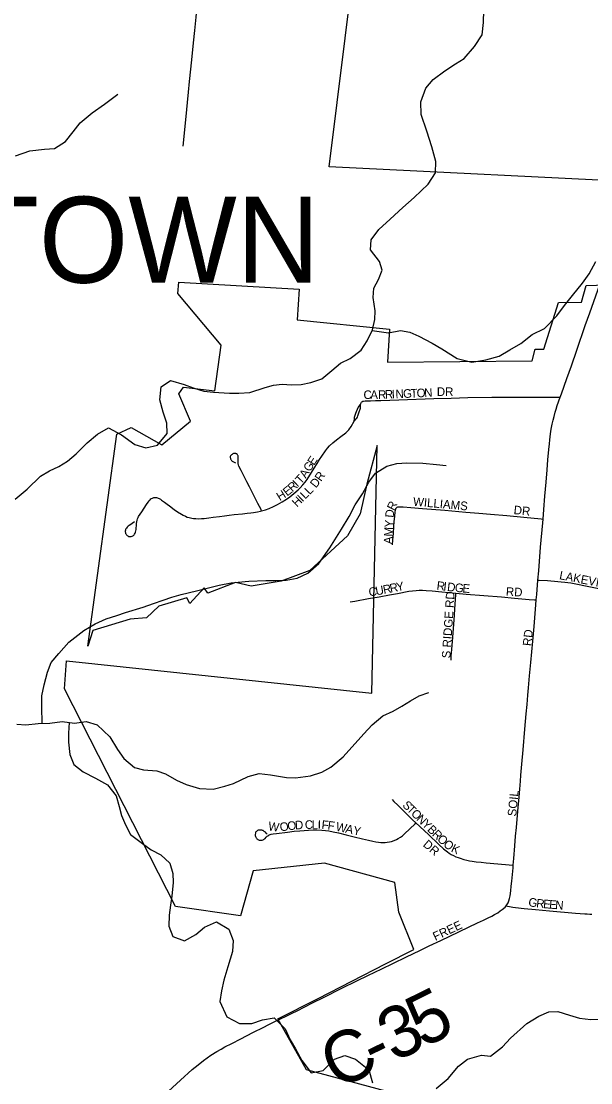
# Model space of a CAD drawing. Extents: x 1451455 to 1749751, y 218250 to 574981.
# Drawn here: x 1565644 to 1568959, y 309481 to 315654 of the extents above; entities that cross this region are included whole.
import ezdxf

# ---------------------------------------------------------------- set-up
doc = ezdxf.new("R2010")
doc.units = 0
for name, color, linetype in [('GM_X_City_Street', 7, 'Continuous'), ('GM_X_City_Street_Text', 7, 'Continuous'), ('GM_X_Corporation', 7, 'Continuous'), ('GM_X_Corporation_Text', 7, 'Continuous'), ('GM_X_County_Road', 7, 'Continuous'), ('GM_X_County_Road_Text', 7, 'Continuous'), ('GM_X_Minor_River', 7, 'Continuous')]:
    doc.layers.add(name, color=color, linetype=linetype)

msp = doc.modelspace()

# ---------------------------------------------------------------- linework, layer by layer
at = {"layer": 'GM_X_City_Street'}
for points in [[(1566587.3, 314927.6), (1566602.6, 315081), (1566617.7, 315241), (1566624.1, 315303.6), (1566637, 315430.3), (1566647.2, 315528.4), (1566654.6, 315600), (1566662.2, 315678.7), (1566668, 315737.7), (1566671, 315767.9), (1566674, 315797.3), (1566677, 315822.1), (1566687.7, 315881.5)], [(1568780.9, 313467.5), (1568788.3, 313488.1), (1568819.9, 313576.7), (1568846, 313651.1), (1568877.7, 313741.3), (1568927.3, 313884.3)], [(1567632.6, 313444.3), (1567636.8, 313445.1), (1567646, 313446.1), (1567660.4, 313446.8), (1567677.8, 313447.4), (1567706.1, 313448.3), (1567736.7, 313449), (1567842.1, 313452.4), (1568045.7, 313459.9), (1568147.2, 313463.2), (1568242.9, 313466.2), (1568383.3, 313467.9), (1568454.1, 313468.2), (1568556.4, 313468.8), (1568639.1, 313468.3), (1568751.8, 313467.6), (1568780.9, 313467.5)], [(1568681.1, 312759.5), (1568685.7, 312814.2), (1568692.3, 312891.6), (1568699.4, 312974.6), (1568705.3, 313046.4), (1568709.9, 313103.8), (1568715.2, 313163.7), (1568718.3, 313196.1), (1568720.6, 313220.5), (1568724.6, 313254.2), (1568729.2, 313282.5), (1568734.6, 313311.1), (1568740, 313335), (1568745.4, 313356.4), (1568752.1, 313381.4), (1568757.3, 313399.1), (1568764, 313420.2), (1568780.9, 313467.5)], [(1567582.8, 313328), (1567594.5, 313341.5), (1567598.3, 313346.4), (1567601, 313351.2), (1567604, 313359.9), (1567609.3, 313376.3), (1567618.1, 313403.6), (1567617.9, 313425)], [(1567582.8, 313328), (1567583.6, 313344.9), (1567584.6, 313352.7), (1567586, 313357.8), (1567591.5, 313375.2), (1567604.7, 313408.4), (1567617.9, 313425)], [(1567617.9, 313425), (1567620, 313431.5), (1567621.8, 313435.4), (1567624.5, 313439), (1567627.4, 313441.5), (1567632.6, 313444.3)], [(1567043.4, 312807.2), (1567066.4, 312813.2), (1567087.2, 312821.6), (1567112.1, 312832.7), (1567135.1, 312843.8), (1567162.9, 312859), (1567188.1, 312874.2), (1567207.6, 312888.2), (1567231.1, 312907.4), (1567255.5, 312928.6), (1567268.4, 312941.6), (1567283.3, 312958.1), (1567296.1, 312974.7), (1567308.5, 312990.3), (1567334.1, 313029.9), (1567348.9, 313054.8), (1567365.9, 313082.1), (1567380.7, 313105.7), (1567393.7, 313125), (1567415.4, 313155.9), (1567426.6, 313170.7), (1567439.3, 313185), (1567458.4, 313202.8), (1567479.1, 313219.7), (1567504.5, 313239.3), (1567533.2, 313261.1), (1567551.5, 313278.9), (1567564.9, 313296.7), (1567582.8, 313328)], [(1567043.4, 312807.2), (1567039.9, 312814.1), (1567022.2, 312849.4), (1566973.4, 312946.4), (1566958.2, 312975.5), (1566924, 313041.1), (1566911.4, 313067.9), (1566909.1, 313073.8), (1566907.6, 313079), (1566906.8, 313083.6), (1566906.2, 313089.7), (1566906.1, 313092.8), (1566906.4, 313100.2), (1566906.7, 313106), (1566907.3, 313112.9), (1566907.6, 313119.7), (1566907.1, 313123.5), (1566906.3, 313127.4), (1566905.6, 313129.7), (1566903.5, 313133.7), (1566901.7, 313136), (1566899.3, 313137.7), (1566896, 313139.5), (1566893.3, 313140.5), (1566890.5, 313141.2), (1566887.5, 313141.4), (1566885.3, 313141.2), (1566882.6, 313140.6), (1566879.9, 313139.7), (1566875.6, 313137.7), (1566871.6, 313135.5), (1566867.7, 313132.5), (1566865.4, 313130.4), (1566863.4, 313128.3), (1566862.1, 313126.2), (1566861, 313123.3), (1566860.4, 313120.1), (1566860.5, 313116.4), (1566861.3, 313113), (1566862.4, 313110.2), (1566864.7, 313105.9), (1566866.6, 313103.3), (1566868.9, 313100.3), (1566872.7, 313096.6), (1566875.5, 313094.5), (1566880.4, 313091.5), (1566886.6, 313088.8), (1566891.3, 313086.8)], [(1566304.4, 312743.6), (1566276.5, 312724.5), (1566272.9, 312722.1), (1566267.2, 312717.7), (1566263.2, 312714.4), (1566260.1, 312711.6), (1566256.3, 312707.1), (1566253.7, 312703.2), (1566251.6, 312698.4), (1566250.6, 312694.7), (1566250, 312689.6), (1566249.8, 312685.1), (1566250.6, 312680.5), (1566252, 312675.6), (1566254.2, 312671.2), (1566257, 312667.2), (1566260.1, 312664), (1566264.4, 312660.9), (1566268.6, 312658.7), (1566273.5, 312657.5), (1566278.6, 312657.2), (1566284.8, 312658.1), (1566289.4, 312659.6), (1566293.5, 312661.7), (1566297.7, 312664.7), (1566300.9, 312667.6), (1566304.4, 312672), (1566307.6, 312677.6), (1566310.1, 312683.9), (1566311.7, 312690.2), (1566313, 312698), (1566313.8, 312705.9), (1566314.7, 312721.3), (1566315.8, 312732.8), (1566317.1, 312742.8), (1566318.7, 312752.2), (1566321.5, 312761.3), (1566324, 312767.7), (1566327.5, 312773.4), (1566345.6, 312801.5), (1566373.7, 312844.5), (1566382.4, 312857.2), (1566388.6, 312865), (1566393.9, 312871.1), (1566399.4, 312876.5), (1566402.9, 312879.1), (1566407.7, 312881.8), (1566412, 312883.5), (1566415.4, 312884.6), (1566418.8, 312885.4), (1566422.8, 312885.6), (1566426.5, 312885.4), (1566431.1, 312884.8), (1566436.4, 312883.5), (1566441.4, 312881.8), (1566446.2, 312879.6), (1566453.9, 312874.9), (1566461, 312870.1), (1566477.4, 312857.8), (1566493.2, 312846.1), (1566506.5, 312836.1), (1566534, 312815.5), (1566554.1, 312801), (1566576.1, 312786.9), (1566586.6, 312781.5), (1566599.7, 312775.5), (1566610.7, 312771.1), (1566622.4, 312767.7), (1566636.9, 312764.6), (1566647.8, 312762.8), (1566660, 312761.7), (1566678.2, 312761.2), (1566693, 312761.7), (1566709.2, 312763.2), (1566735.5, 312766.2), (1566761.9, 312769.4), (1566798.5, 312774.5), (1566827, 312778.6), (1566853.6, 312781.8), (1566884.1, 312785.1), (1566932.4, 312790.4), (1566959.5, 312793.7), (1566980.4, 312795.9), (1566996.8, 312798.1), (1567020.3, 312801.6), (1567037.4, 312805.7), (1567043.4, 312807.2)], [(1567805.8, 312608.9), (1567807.7, 312637.2), (1567810.3, 312678.1), (1567812.8, 312715.2), (1567814.6, 312742.6), (1567817.9, 312776.5), (1567820.8, 312801.4), (1567821.7, 312808.2), (1567822.8, 312813.7), (1567823.8, 312817.8), (1567825, 312821.1), (1567826.6, 312823.7), (1567828.2, 312825.6), (1567830.1, 312827.3), (1567832.8, 312828.7)], [(1567832.8, 312828.7), (1567835.3, 312829.6), (1567838.7, 312830.2), (1567842.8, 312830.6), (1567848.8, 312830.6), (1567854.1, 312830.3), (1567866.2, 312829.6), (1567911.8, 312826.3), (1567980.5, 312821.6), (1568109.4, 312810.8), (1568231.3, 312800.3), (1568308.3, 312793.6), (1568376.1, 312787.7), (1568469.9, 312779.4), (1568568.7, 312770.3), (1568671.2, 312760.5), (1568681.1, 312759.5)], [(1568651.5, 312404.9), (1568655.9, 312458.3), (1568667.2, 312596.5), (1568679.2, 312737.9), (1568681.1, 312759.5)], [(1568642.1, 312288.7), (1568644.7, 312320.9), (1568651.5, 312404.9)], [(1568651.5, 312404.9), (1568659.1, 312404.4), (1568706.4, 312401.3), (1568767.6, 312396.7), (1568787.2, 312394.9), (1568808.3, 312392.6), (1568842.2, 312387.9), (1568872.6, 312382.8), (1568938.4, 312369.9), (1569149.6, 312326), (1569193.4, 312316.9)], [(1567559.6, 312277.3), (1567586.6, 312282.2), (1567665.8, 312296.6), (1567728.1, 312307.8), (1567787.7, 312318.6), (1567833.8, 312327), (1567899.2, 312339.2), (1567921.4, 312342.6), (1567942, 312344.7), (1567960.5, 312345.7), (1567978.9, 312345.5), (1568000.5, 312344.3), (1568035.1, 312341.1), (1568092.7, 312336), (1568174.5, 312328.2)], [(1568145.8, 311939.2), (1568147.5, 311962.7), (1568150.3, 312000.9), (1568155.7, 312072.6), (1568163.1, 312173.4), (1568169.8, 312263.8), (1568173.9, 312318.5), (1568174.5, 312328.2)], [(1568174.5, 312328.2), (1568233.7, 312323.4), (1568440, 312306.3), (1568516.1, 312299.7), (1568600.5, 312292.4), (1568631.3, 312289.7), (1568642.1, 312288.7)], [(1568507.8, 310746.9), (1568510.9, 310786.3), (1568516.5, 310858.8), (1568521.5, 310914.7), (1568526.1, 310965.9), (1568530.6, 311015.1), (1568536.4, 311081.5), (1568541.7, 311142.5), (1568549.7, 311234.3), (1568552.8, 311270.5), (1568558.2, 311334.2), (1568565.2, 311416.7), (1568575.5, 311538.1), (1568583.5, 311626.4), (1568588, 311681), (1568592.9, 311736.1), (1568596.7, 311777.6), (1568603.1, 311848.3), (1568610.1, 311926), (1568615.8, 311986.4), (1568621.7, 312050), (1568629.7, 312134.6), (1568639.9, 312261.2), (1568642.1, 312288.7)], [(1567803.5, 311128.3), (1567813.5, 311117), (1567835.3, 311095.2), (1567921.9, 311011.2), (1567941.6, 310992.5)], [(1567075.1, 310926.9), (1567071.2, 310931.5), (1567065, 310937.8), (1567058.9, 310943), (1567055.1, 310946.1), (1567051.5, 310947.9), (1567048.2, 310949.2), (1567044, 310950.2), (1567039.8, 310950.8), (1567036.5, 310950.9), (1567032.5, 310950.9), (1567026.9, 310950.3), (1567022.9, 310949.3), (1567019.3, 310947.9), (1567015.6, 310945.2), (1567012.9, 310942.8), (1567010.5, 310939.8), (1567008.5, 310935.9), (1567007.1, 310931.9), (1567006.3, 310925.1), (1567006.5, 310919.7), (1567007.5, 310913), (1567008.7, 310909.4), (1567010.7, 310905.9), (1567012.7, 310903.3), (1567015.8, 310899.9), (1567018.6, 310897.7), (1567022.1, 310895.3), (1567025.4, 310894), (1567029.4, 310892.7), (1567035.2, 310891.6), (1567040.6, 310891.7), (1567046.6, 310892.8), (1567051.9, 310894.6), (1567055.1, 310896.4), (1567058.3, 310898.6), (1567061.4, 310901), (1567063, 310902.5), (1567070.1, 310909.2), (1567075.6, 310914.4), (1567080.3, 310918), (1567084.4, 310920.6), (1567087.9, 310922.9), (1567093.4, 310925.1), (1567099.3, 310926.8), (1567111.4, 310928.7), (1567129.7, 310931.2), (1567194.8, 310939.3), (1567232.6, 310943.5), (1567264.8, 310947.1), (1567290.6, 310949.1), (1567315.7, 310951.1), (1567342.8, 310952.1), (1567364.5, 310952.1), (1567393, 310950.6), (1567414.6, 310948.6), (1567434.9, 310945.7), (1567459.5, 310941.2), (1567490.1, 310933.9), (1567535.6, 310923.1), (1567582.7, 310911.6), (1567630.4, 310899.9), (1567664.8, 310891.5), (1567690.4, 310885.7), (1567708.6, 310882.7), (1567724.4, 310880.7), (1567737.2, 310879.2), (1567751.9, 310878.7), (1567763.3, 310878.7), (1567774.6, 310879.7), (1567787.9, 310882.2), (1567799.7, 310885.1), (1567814, 310890.1), (1567827.7, 310896.4), (1567839, 310902.6), (1567851.4, 310909.4), (1567863.2, 310918.1), (1567875.5, 310928.5), (1567936.1, 310987.1), (1567941.6, 310992.5)], [(1567941.6, 310992.5), (1568013.8, 310924.2), (1568074.9, 310866), (1568101.7, 310842.6), (1568124.3, 310824.2), (1568135.5, 310815.8), (1568146.4, 310809.2), (1568159.4, 310802.5), (1568173.2, 310795.8), (1568187, 310790.4), (1568198.7, 310786.6), (1568220.5, 310780.3), (1568237.6, 310776.1), (1568253.1, 310772.8), (1568269.4, 310769.9), (1568292.8, 310766.9), (1568320.8, 310764), (1568350.1, 310760.6), (1568507.8, 310746.9)], [(1568466.1, 310510.2), (1568471.5, 310516.9), (1568477.4, 310527.7), (1568482.8, 310540.1), (1568486.6, 310553.5), (1568489.3, 310567.6), (1568493.7, 310597.9), (1568496.7, 310624.1), (1568499.8, 310653.1), (1568503.1, 310692.8), (1568506.7, 310731.3), (1568507.8, 310746.9)], [(1567963.5, 310251.2), (1568019.2, 310277.6), (1568085.9, 310309.3), (1568300.4, 310411.1), (1568334.2, 310427.2), (1568361.8, 310440.4), (1568382.6, 310451.1), (1568399.4, 310459.7), (1568417.5, 310469.9), (1568431.6, 310480.3), (1568444, 310489.3), (1568460.2, 310502.8), (1568466.1, 310510.2)], [(1568466.1, 310510.2), (1568473.9, 310508.4), (1568486.8, 310505.4), (1568505.9, 310502.3), (1568520.7, 310500.4), (1568570.9, 310495.6), (1568637.3, 310489.3), (1568719, 310481.6), (1568871, 310468.5), (1568923.7, 310464), (1568938.1, 310463), (1568953.9, 310461.9), (1568965.8, 310461.5)], [(1567056.7, 309805.3), (1567080.9, 309817.3), (1567116.2, 309834.7), (1567152.7, 309852.7), (1567185.7, 309869), (1567220.2, 309885.9), (1567249.4, 309900.4)]]:
    msp.add_lwpolyline(points, dxfattribs=at)
at = {"layer": 'GM_X_Corporation'}
for points in [[(1569320.8, 314714), (1567436, 314807.7), (1567670.8, 316695.1)], [(1568075.9, 309348.6), (1567304.8, 309556.1), (1567137.9, 309852.7), (1567372.4, 309972.3), (1567764.7, 310173), (1567929.3, 310256.5), (1567841.4, 310474.1), (1567818.8, 310645.5), (1567408.5, 310758.3), (1566993.6, 310713.2), (1566919.9, 310452.3), (1566541.6, 310505.5), (1565896.4, 311771.9), (1565907.8, 311934.5), (1567684.4, 311747.7), (1567715.9, 313188), (1567656, 312961.8), (1567617.4, 312789.3), (1567543.1, 312661.8), (1567324.7, 312460.2), (1567157.6, 312397.5), (1566983.2, 312369.4), (1566890.7, 312390.7), (1566730.3, 312328.3), (1566709.2, 312358.7), (1566624.9, 312267.7), (1566607.4, 312301.9), (1566444.8, 312252), (1566374, 312185.4), (1566279, 312177.5), (1566061.4, 312111.7), (1566032.2, 312020.7), (1566200.8, 313253.4), (1566284.4, 313292.7), (1566461.8, 313191.1), (1566629.7, 313328), (1566561.5, 313487.3), (1566588.3, 313525.9), (1566770.1, 313504.2), (1566807.5, 313770.6), (1566555.9, 314070.5), (1566561.8, 314137.6), (1567261.5, 314096.1), (1567251, 313917.3), (1567787.4, 313863.9), (1567776, 313672.4), (1568617.7, 313680), (1568636.2, 313747.2), (1568686.4, 313747.7), (1568771.5, 314019.4), (1568905.5, 314020.9), (1568932.2, 314118), (1569110.6, 314123)]]:
    msp.add_lwpolyline(points, dxfattribs=at)
at = {"layer": 'GM_X_County_Road'}
for points in [[(1568927.3, 313884.3), (1568953.1, 313957.7), (1568999.8, 314091), (1569013.8, 314130.3), (1569032.6, 314183.4), (1569057.3, 314253.3), (1569067.5, 314281.4), (1569093.6, 314353.6), (1569110.8, 314400.2), (1569132.9, 314459.9), (1569151.9, 314511.2), (1569195.6, 314629.3)], [(1567249.4, 309900.4), (1567339.8, 309946.4), (1567407.2, 309979.8), (1567506.1, 310028.9), (1567602, 310076.4), (1567662.4, 310105.5), (1567742.8, 310144.2), (1567807.7, 310175.6), (1567886.6, 310213.6), (1567963.5, 310251.2)], [(1566500.5, 309432.8), (1566571.1, 309496.9), (1566639.4, 309557.7), (1566674.2, 309586.2), (1566705, 309611.4), (1566748.1, 309640.9), (1566783.6, 309663.9), (1566806.9, 309677.1), (1566829, 309689.7), (1566869, 309710.3), (1566922.2, 309737.5), (1566991.9, 309772.7), (1567056.7, 309805.3)]]:
    msp.add_lwpolyline(points, dxfattribs=at)
at = {"layer": 'GM_X_Minor_River'}
for points in [[(1568282.8, 315508.3), (1568327.9, 315575.7), (1568335.1, 315647.7), (1568336.3, 315717.8)], [(1565609.3, 312874.1), (1565678.2, 312933.1), (1565755.4, 313008), (1565807.9, 313039.2), (1565862.3, 313064.4), (1565912.7, 313095.7), (1565963.4, 313139), (1566028.4, 313202), (1566087.2, 313253.2), (1566151.8, 313290.2), (1566227, 313249), (1566306.1, 313193.7), (1566369.7, 313172.7), (1566437.9, 313189.6), (1566493, 313256.9), (1566492, 313317), (1566471.1, 313381.4), (1566450.2, 313451.8), (1566459.5, 313527.8), (1566512.1, 313565), (1566591.6, 313541.8), (1566645.3, 313522.9), (1566706.9, 313503.9), (1566762.7, 313497), (1566856.6, 313491.6), (1566910.5, 313490.7), (1566974.6, 313495.7), (1567063, 313524.4), (1567113.2, 313537.6), (1567163.2, 313542.9), (1567217.1, 313540), (1567273.1, 313541.2), (1567329.3, 313554.3), (1567393.6, 313575.3), (1567452.3, 313622.5), (1567503, 313665.8), (1567559.4, 313692.9), (1567622.1, 313742), (1567657, 313795.6), (1567688, 313859.2), (1567703, 313919), (1567703.9, 313971.1), (1567693.1, 314047.4), (1567696, 314101.4), (1567722.9, 314153), (1567745.7, 314206.8), (1567728.6, 314257.1), (1567677.7, 314324), (1567680.7, 314384), (1567725.7, 314443.4), (1567790.6, 314502.5), (1567865.7, 314571.4), (1567930.6, 314628.5), (1568011.8, 314707.4), (1568054.9, 314772.8), (1568057.9, 314838.8), (1568033.4, 314923.3), (1568004.9, 315015.9), (1567972.5, 315112.6), (1567969.7, 315184.7), (1567999, 315264.4), (1568041.8, 315315.8), (1568110.6, 315366.8), (1568171.2, 315405.9), (1568221.7, 315437.2), (1568282.8, 315508.3)], [(1565610.3, 314870.9), (1565694.8, 314901.6), (1565778.8, 314910.3), (1565836.9, 314913.5), (1565901.5, 314954.5), (1565946.4, 315011.9), (1565987.2, 315063.3), (1566056.1, 315122.3), (1566128.9, 315171.3), (1566205.8, 315230.2)], [(1567686.8, 313856.6), (1567781.7, 313841.7), (1567851.9, 313856.6), (1567905.6, 313845.8), (1567959.2, 313822.9), (1568036.5, 313781.6), (1568091.9, 313748.7), (1568180.9, 313693.3), (1568266.5, 313671.9), (1568348.6, 313684.7), (1568425, 313707.5), (1568487.5, 313742.6), (1568552.1, 313779.6), (1568618.9, 313832.7), (1568689.4, 313867.6), (1568760.6, 313940.6), (1568805.5, 314002), (1568852.5, 314059.4), (1568911.6, 314130.6), (1568950.5, 314186), (1568987.6, 314257.6)], [(1565766.6, 311571.2), (1565763.2, 311668), (1565764.3, 311732.1), (1565777.4, 311796), (1565796.6, 311869.8), (1565817.5, 311925.5), (1565862.3, 311976.9), (1565921.3, 312044.1), (1566008.4, 312110.8), (1566075, 312149.8), (1566139.4, 312178.9), (1566199.7, 312198), (1566251.9, 312215.2), (1566354.4, 312247.6), (1566414.7, 312268.7), (1566471, 312287.9), (1566521.2, 312305.1), (1566575.4, 312320.3), (1566663.7, 312342.9), (1566742, 312361.8), (1566796.2, 312374.9), (1566866.3, 312387.8), (1566968.4, 312398.3), (1567068.4, 312402.7), (1567126.4, 312401.8), (1567186.4, 312404.9), (1567250.5, 312415.9), (1567312.9, 312445), (1567375.8, 312500.1), (1567441.3, 312591.2), (1567509, 312700.3), (1567552.2, 312773.7), (1567587.3, 312841.3), (1567630.3, 312906.7), (1567667.4, 312974.2), (1567706.2, 313025.7), (1567772.9, 313066.7), (1567831.1, 313081.8), (1567889.1, 313086.9), (1567981, 313083.5), (1568060.8, 313076.3), (1568116.7, 313071.4)], [(1565617.7, 311566.1), (1565671.6, 311563.3), (1565743.6, 311570.2), (1565811.6, 311573.1), (1565881.7, 311582), (1565953.5, 311572.9), (1566021.6, 311581.9), (1566085.3, 311562.9), (1566160.1, 311493.6), (1566204.8, 311418.8), (1566241.9, 311366.1), (1566303, 311315.1), (1566356.7, 311300.3), (1566432.6, 311295.1), (1566484.3, 311278.2), (1566547.6, 311241.2), (1566605.1, 311216.3), (1566682.7, 311193), (1566760.6, 311187.8), (1566828.8, 311206.8), (1566879, 311222), (1566965.6, 311262.7), (1567029.9, 311279.8), (1567095.7, 311272.7), (1567187.4, 311257.3), (1567241.3, 311254.4), (1567327.5, 311267.1), (1567393.7, 311288.1), (1567446.2, 311317.3), (1567517.1, 311376.3), (1567639.2, 311510.6), (1567686.1, 311561.9), (1567748.9, 311615), (1567809.3, 311642.1), (1567859.7, 311671.4), (1567910.2, 311702.6), (1567960.7, 311731.9), (1568016.9, 311751.1)], [(1565923.1, 311576.8), (1565918.6, 311513.4), (1565919.7, 311461.3), (1565926.5, 311391.1), (1565949.6, 311332.7), (1566004.8, 311289.7), (1566076.1, 311252.6), (1566145.4, 311213.4), (1566196.4, 311150.6), (1566213.3, 311088.2), (1566228.4, 311035.9), (1566251.5, 310981.5), (1566280.6, 310924.9), (1566349.6, 310871.8), (1566401, 310834.9), (1566456.5, 310806), (1566509.7, 310759.1), (1566526.6, 310698.8), (1566527.8, 310646.7), (1566520.5, 310566.7), (1566513.6, 310514.7), (1566504.7, 310456.8), (1566503.6, 310392.7), (1566526.6, 310332.3), (1566594.1, 310307.2), (1566660.7, 310344.2), (1566711.3, 310385.5), (1566779.8, 310416.5), (1566853, 310375.3), (1566877.9, 310308.8), (1566872.9, 310244.8), (1566847.4, 310155), (1566824.1, 310077.3), (1566809.1, 310015.5), (1566800.1, 309953.5), (1566840.6, 309864.8), (1566913.9, 309825.6), (1566985.9, 309826.4), (1567048.2, 309847.5), (1567116.3, 309858.5), (1567181.2, 309795.4), (1567210.1, 309730.8), (1567241.2, 309678.3), (1567278.1, 309611.6), (1567330.9, 309538.7), (1567401, 309553.6), (1567468.1, 309618.7), (1567528.4, 309639.8), (1567590, 309618.8), (1567666.9, 309557.5), (1567689.6, 309481)], [(1568058.8, 309447.2), (1568129.7, 309506.2), (1568188.8, 309577.4), (1568241.5, 309618.6), (1568323.8, 309641.4), (1568375.7, 309636.6), (1568444.5, 309689.6), (1568491.3, 309740.9), (1568586.7, 309825.5), (1568657.3, 309868.5), (1568715.7, 309893.6), (1568767.7, 309894.8), (1568835.3, 309873.7), (1568892.9, 309856.8), (1568958.8, 309849.8), (1569012.8, 309850.9)]]:
    msp.add_lwpolyline(points, dxfattribs=at)

# ---------------------------------------------------------------- texts
at = {"layer": 'GM_X_City_Street_Text'}
for s, rotation, p in [('C', 0.03642, (1567636.3, 313457.5)), ('A', 0.04911, (1567675.9, 313457.6)), ('R', 1.43658, (1567721.2, 313457.6)), ('R', 2.48131, (1567761.8, 313458.7)), ('I', 2.5341, (1567801.4, 313460.4)), ('N', 2.52515, (1567823.4, 313461.3)), ('G', 2.52515, (1567867.4, 313463.3)), ('T', 2.52843, (1567911.3, 313465.2)), ('O', 2.52515, (1567946.5, 313466.8)), ('N', 2.52515, (1567990.4, 313468.7)), ('DR', 0.00001, (1568063.1, 313475.1)), ('E', 56.58271, (1567347.4, 313067.7)), ('A', 57.66418, (1567300.6, 312993.1)), ('G', 58.14106, (1567324.4, 313030.6)), ('R', 55.88943, (1567389.4, 312974.5)), ('R', 42.50956, (1567222.3, 312914.3)), ('I', 43.88639, (1567252.5, 312942)), ('T', 46.91873, (1567270.3, 312959.3)), ('D', 51.16872, (1567359.2, 312936.7)), ('H', 31.7285, (1567149.1, 312863.1)), ('E', 38.36976, (1567191.7, 312889.9)), ('L', 44.35651, (1567296.6, 312872)), ('L', 45.91076, (1567322.8, 312897.7)), ('H', 43.89487, (1567248.7, 312826)), ('I', 43.90322, (1567280.4, 312856.5)), ('R', 63.06029, (1567814.2, 312804.8)), ('WILLIAMS', 355.03026, (1567923.2, 312837.1)), ('D', 84.68089, (1567811.5, 312765.7)), ('DR', 353.99399, (1568508.5, 312788.7)), ('Y', 87.01482, (1567808.5, 312709.1)), ('M', 87.01161, (1567805.8, 312656.4)), ('A', 87.01535, (1567803.5, 312612.5)), ('LAKEVIEW', 348.99727, (1568773.1, 312410.2)), ('C', 8.82555, (1567670.1, 312309.1)), ('U', 10.29715, (1567710.6, 312315.4)), ('R', 11.27037, (1567754.8, 312323.4)), ('R', 11.31232, (1567793.6, 312331.1)), ('Y', 11.30779, (1567832.5, 312338.9)), ('R', 353.45331, (1568059.8, 312348.7)), ('I', 353.42808, (1568099.1, 312344.2)), ('D', 353.59333, (1568121.1, 312341.7)), ('G', 354.99221, (1568166.2, 312336.6)), ('E', 355.5702, (1568210.5, 312332.7)), ('RD', 356.98872, (1568464, 312313.5)), ('S RIDGE RD', 86.23481, (1568141.7, 311948.2)), ('RD', 83.98829, (1568612.5, 312019.1)), ('S', 315.64722, (1567859.1, 311091.4)), ('SOIL', 84.42606, (1568524.5, 311028.7)), ('T', 315.64722, (1567884.3, 311066.8)), ('O', 315.64415, (1567909.5, 311042.2)), ('W', 351.4443, (1567079.3, 310950.3)), ('O', 9.63039, (1567153.1, 310941.9)), ('O', 6.16401, (1567195.7, 310949.2)), ('D', 3.52112, (1567238.8, 310953.9)), ('C', 1.4937, (1567295.4, 310957.1)), ('L', 0.05464, (1567334.7, 310958.2)), ('I', 359.38794, (1567369.7, 310958.2)), ('F', 354.77465, (1567390.7, 310958)), ('F', 352.06502, (1567425.1, 310954.9)), ('W', 348.37848, (1567472.2, 310948)), ('N', 315.65244, (1567940.9, 311011.4)), ('Y', 315.64132, (1567972.4, 310980.7)), ('A', 346.84647, (1567527.8, 310936.6)), ('Y', 348.39939, (1567572.1, 310926.2)), ('B', 315.64394, (1568003.8, 310949.9)), ('R', 315.64394, (1568032.2, 310922.2)), ('DR', 319.39614, (1567978.6, 310860.7)), ('O', 316.80805, (1568061.3, 310893.8)), ('O', 321.55558, (1568096.8, 310860.7)), ('K', 334.60404, (1568141.8, 310826.8)), ('G', 350.45862, (1568592.9, 310509.4)), ('R', 354.06286, (1568639.7, 310501.6)), ('E', 355.2019, (1568680.2, 310497.4)), ('E', 355.24098, (1568715.3, 310494.5)), ('N', 355.2409, (1568750.4, 310491.5)), ('FREE', 25.11396, (1568054.2, 310306))]:
    msp.add_text(s, height=50, rotation=rotation, dxfattribs=at).set_placement(p)
at = {"layer": 'GM_X_Corporation_Text'}
msp.add_text('GEORGETOWN', height=500, rotation=0.00001, dxfattribs=at).set_placement((1562403.8, 314133.6))
at = {"layer": 'GM_X_County_Road_Text'}
for s, rotation, p in [('5', 26.36938, (1567982.1, 309681.1)), ('3', 26.01021, (1567814.2, 309599.2)), ('C', 25.92531, (1567481.4, 309437.4)), ('-', 25.94793, (1567703.1, 309545.1))]:
    msp.add_text(s, height=300, rotation=rotation, dxfattribs=at).set_placement(p)

doc.saveas('drawing.dxf')
